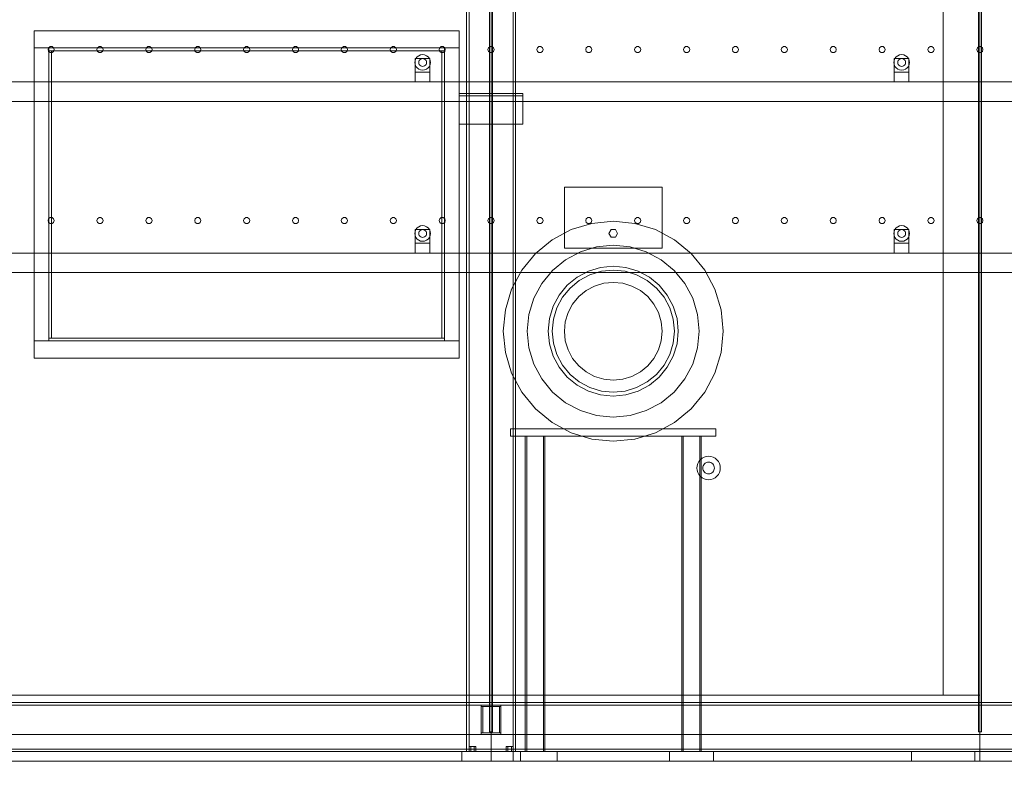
# Model space of a CAD drawing. Header units: millimetres. Extents: x -4738 to 65662, y -68080 to 6847.
# Tile 1007 of 1056: x 42497 to 44511, y -55 to 1518. Entities that reach past the tile are written whole.
import ezdxf

# ---------------------------------------------------------------- set-up
doc = ezdxf.new("R2010")
doc.units = ezdxf.units.MM
for name, color, linetype, lineweight in [('COTAS_O', 1, 'Continuous', 0), ('COTAS_P', 1, 'Continuous', 0), ('lateral_secador', 7, 'Continuous', 0)]:
    doc.layers.add(name, color=color, linetype=linetype, lineweight=lineweight)
doc.dimstyles.new('R19_100', dxfattribs={"dimtxt": 250, "dimasz": 150, "dimexe": 150, "dimexo": 80, "dimgap": 100, "dimtad": 1, "dimtih": 1, "dimtoh": 1, "dimdsep": 46, "dimcen": 0.09, "dimadec": 0, "dimazin": 0, "dimtfac": 1, "dimtdec": 4, "dimtofl": 0, "dimtmove": 0, "dimatfit": 3, "dimfxl": 1, "dimtolj": 1, "dimtzin": 0, "dimarcsym": 0})

# ---------------------------------------------------------------- blocks, each defined once
blk = doc.blocks.new('DIM_R31_28')
at = {"layer": 'COTAS_O'}
for p, q in [((40461.1, 0), (40461.1, -900)), ((60461.1, 0), (60461.1, -900)), ((40461.1, -900), (40611.1, -855)), ((60461.1, -900), (60311.1, -855)), ((40461.1, -900), (60461.1, -900)), ((40461.1, -900), (40611.1, -945)), ((60461.1, -900), (60311.1, -945))]:
    blk.add_line(p, q, dxfattribs=at)
blk.add_text('20000 O', height=250, dxfattribs=at).set_placement((50461.1, -800))
blk = doc.blocks.new('DIM_R31_32')
at = {"layer": 'COTAS_P'}
for p, q in [((112.7, 0), (112.7, -2500)), ((65298.1, 0), (65298.1, -2500)), ((112.7, -2500), (262.7, -2455)), ((65298.1, -2500), (65148.1, -2455)), ((112.7, -2500), (65298.1, -2500)), ((112.7, -2500), (262.7, -2545)), ((65298.1, -2500), (65148.1, -2545))]:
    blk.add_line(p, q, dxfattribs=at)
blk.add_text('65185.39 P', height=250, dxfattribs=at).set_placement((32705.4, -2400))

msp = doc.modelspace()

# ---------------------------------------------------------------- linework, layer by layer
at = {"layer": 'lateral_secador'}
for p, q in [((43411.134, 2925), (43411.134, 20)), ((43416.134, 20), (43416.134, 2925)), ((43458.134, 2925), (43458.134, 60)), ((43461.134, 0), (43461.134, 2925)), ((43464.134, 60), (43464.134, 2925)), ((43506.134, 2925), (43506.134, 20)), ((43511.134, 20), (43511.134, 2925)), ((44458.134, 2925), (44458.134, 60)), ((44461.134, 0), (44461.134, 2925)), ((44464.134, 60), (44464.134, 2925)), ((43458.134, 2075), (43458.134, 135)), ((43461.134, 135), (43461.134, 2075)), ((43464.134, 135), (43464.134, 2075)), ((44386.134, 2075), (44386.134, 135)), ((44461.134, 135), (44461.134, 2075)), ((42526.134, 1495), (43396.134, 1495)), ((42526.134, 1495), (42526.134, 1460)), ((43396.134, 1460), (43396.134, 1495)), ((42526.134, 1460), (43396.134, 1460)), ((42526.134, 1460), (42556.134, 1460)), ((42526.134, 1460), (42526.134, 860)), ((42555.997, 1460.082), (42554.784, 1456.35)), ((42554.784, 1456.35), (42555.997, 1452.618)), ((42559.172, 1462.389), (42555.997, 1460.082)), ((42555.997, 1452.618), (42559.172, 1450.311)), ((42556.134, 1460), (43366.134, 1460)), ((42556.134, 1460), (42556.134, 1454)), ((42556.134, 860), (42556.134, 1460)), ((42556.134, 1454), (43366.134, 1454)), ((42556.134, 1454), (42562.134, 1454)), ((42556.134, 1454), (42556.134, 866)), ((42563.096, 1462.389), (42559.172, 1462.389)), ((42562.134, 866), (42562.134, 1454)), ((42566.271, 1460.082), (42563.096, 1462.389)), ((42563.096, 1450.311), (42566.271, 1452.618)), ((42567.484, 1456.35), (42566.271, 1460.082)), ((42566.271, 1452.618), (42567.484, 1456.35)), ((42655.997, 1460.082), (42654.784, 1456.35)), ((42654.784, 1456.35), (42655.997, 1452.618)), ((42659.172, 1462.389), (42655.997, 1460.082)), ((42655.997, 1452.618), (42659.172, 1450.311)), ((42663.096, 1462.389), (42659.172, 1462.389)), ((42666.271, 1460.082), (42663.096, 1462.389)), ((42663.096, 1450.311), (42666.271, 1452.618)), ((42667.484, 1456.35), (42666.271, 1460.082)), ((42666.271, 1452.618), (42667.484, 1456.35)), ((42755.997, 1460.082), (42754.784, 1456.35)), ((42754.784, 1456.35), (42755.997, 1452.618)), ((42759.172, 1462.389), (42755.997, 1460.082)), ((42755.997, 1452.618), (42759.172, 1450.311)), ((42763.096, 1462.389), (42759.172, 1462.389)), ((42766.271, 1460.082), (42763.096, 1462.389)), ((42763.096, 1450.311), (42766.271, 1452.618)), ((42767.484, 1456.35), (42766.271, 1460.082)), ((42766.271, 1452.618), (42767.484, 1456.35)), ((42855.997, 1460.082), (42854.784, 1456.35)), ((42854.784, 1456.35), (42855.997, 1452.618)), ((42859.172, 1462.389), (42855.997, 1460.082)), ((42855.997, 1452.618), (42859.172, 1450.311)), ((42863.096, 1462.389), (42859.172, 1462.389)), ((42866.271, 1460.082), (42863.096, 1462.389)), ((42863.096, 1450.311), (42866.271, 1452.618)), ((42867.484, 1456.35), (42866.271, 1460.082)), ((42866.271, 1452.618), (42867.484, 1456.35)), ((42955.997, 1460.082), (42954.784, 1456.35)), ((42954.784, 1456.35), (42955.997, 1452.618)), ((42959.172, 1462.389), (42955.997, 1460.082)), ((42955.997, 1452.618), (42959.172, 1450.311)), ((42963.096, 1462.389), (42959.172, 1462.389)), ((42966.271, 1460.082), (42963.096, 1462.389)), ((42963.096, 1450.311), (42966.271, 1452.618)), ((42967.484, 1456.35), (42966.271, 1460.082)), ((42966.271, 1452.618), (42967.484, 1456.35)), ((43055.997, 1460.082), (43054.784, 1456.35)), ((43054.784, 1456.35), (43055.997, 1452.618)), ((43059.172, 1462.389), (43055.997, 1460.082)), ((43055.997, 1452.618), (43059.172, 1450.311)), ((43063.096, 1462.389), (43059.172, 1462.389)), ((43066.271, 1460.082), (43063.096, 1462.389)), ((43063.096, 1450.311), (43066.271, 1452.618)), ((43067.484, 1456.35), (43066.271, 1460.082)), ((43066.271, 1452.618), (43067.484, 1456.35)), ((43155.997, 1460.082), (43154.784, 1456.35)), ((43154.784, 1456.35), (43155.997, 1452.618)), ((43159.172, 1462.389), (43155.997, 1460.082)), ((43155.997, 1452.618), (43159.172, 1450.311)), ((43163.096, 1462.389), (43159.172, 1462.389)), ((43166.271, 1460.082), (43163.096, 1462.389)), ((43163.096, 1450.311), (43166.271, 1452.618)), ((43167.484, 1456.35), (43166.271, 1460.082)), ((43166.271, 1452.618), (43167.484, 1456.35)), ((43255.997, 1460.082), (43254.784, 1456.35)), ((43254.784, 1456.35), (43255.997, 1452.618)), ((43259.172, 1462.389), (43255.997, 1460.082)), ((43255.997, 1452.618), (43259.172, 1450.311)), ((43263.096, 1462.389), (43259.172, 1462.389)), ((43266.271, 1460.082), (43263.096, 1462.389)), ((43263.096, 1450.311), (43266.271, 1452.618)), ((43267.484, 1456.35), (43266.271, 1460.082)), ((43266.271, 1452.618), (43267.484, 1456.35)), ((43355.997, 1460.082), (43354.784, 1456.35)), ((43354.784, 1456.35), (43355.997, 1452.618)), ((43359.172, 1462.389), (43355.997, 1460.082)), ((43355.997, 1452.618), (43359.172, 1450.311)), ((43363.096, 1462.389), (43359.172, 1462.389)), ((43360.134, 1454), (43366.134, 1454)), ((43360.134, 1454), (43360.134, 866)), ((43366.271, 1460.082), (43363.096, 1462.389)), ((43363.096, 1450.311), (43366.271, 1452.618)), ((43366.134, 1454), (43366.134, 1460)), ((43366.134, 1460), (43396.134, 1460)), ((43366.134, 1460), (43366.134, 860)), ((43366.134, 866), (43366.134, 1454)), ((43367.484, 1456.35), (43366.271, 1460.082)), ((43366.271, 1452.618), (43367.484, 1456.35)), ((43396.134, 860), (43396.134, 1460)), ((43455.997, 1460.082), (43454.784, 1456.35)), ((43454.784, 1456.35), (43455.997, 1452.618)), ((43459.172, 1462.389), (43455.997, 1460.082)), ((43455.997, 1452.618), (43459.172, 1450.311)), ((43463.096, 1462.389), (43459.172, 1462.389)), ((43466.271, 1460.082), (43463.096, 1462.389)), ((43463.096, 1450.311), (43466.271, 1452.618)), ((43467.484, 1456.35), (43466.271, 1460.082)), ((43466.271, 1452.618), (43467.484, 1456.35)), ((43555.997, 1460.082), (43554.784, 1456.35)), ((43554.784, 1456.35), (43555.997, 1452.618)), ((43559.172, 1462.389), (43555.997, 1460.082)), ((43555.997, 1452.618), (43559.172, 1450.311)), ((43563.096, 1462.389), (43559.172, 1462.389)), ((43566.271, 1460.082), (43563.096, 1462.389)), ((43563.096, 1450.311), (43566.271, 1452.618)), ((43567.484, 1456.35), (43566.271, 1460.082)), ((43566.271, 1452.618), (43567.484, 1456.35)), ((43655.997, 1460.082), (43654.784, 1456.35)), ((43654.784, 1456.35), (43655.997, 1452.618)), ((43659.172, 1462.389), (43655.997, 1460.082)), ((43655.997, 1452.618), (43659.172, 1450.311)), ((43663.096, 1462.389), (43659.172, 1462.389)), ((43666.271, 1460.082), (43663.096, 1462.389)), ((43663.096, 1450.311), (43666.271, 1452.618)), ((43667.484, 1456.35), (43666.271, 1460.082)), ((43666.271, 1452.618), (43667.484, 1456.35)), ((43755.997, 1460.082), (43754.784, 1456.35)), ((43754.784, 1456.35), (43755.997, 1452.618)), ((43759.172, 1462.389), (43755.997, 1460.082)), ((43755.997, 1452.618), (43759.172, 1450.311)), ((43763.096, 1462.389), (43759.172, 1462.389)), ((43766.271, 1460.082), (43763.096, 1462.389)), ((43763.096, 1450.311), (43766.271, 1452.618)), ((43767.484, 1456.35), (43766.271, 1460.082)), ((43766.271, 1452.618), (43767.484, 1456.35)), ((43855.997, 1460.082), (43854.784, 1456.35)), ((43854.784, 1456.35), (43855.997, 1452.618)), ((43859.172, 1462.389), (43855.997, 1460.082)), ((43855.997, 1452.618), (43859.172, 1450.311)), ((43863.096, 1462.389), (43859.172, 1462.389)), ((43866.271, 1460.082), (43863.096, 1462.389)), ((43863.096, 1450.311), (43866.271, 1452.618)), ((43867.484, 1456.35), (43866.271, 1460.082)), ((43866.271, 1452.618), (43867.484, 1456.35)), ((43955.997, 1460.082), (43954.784, 1456.35)), ((43954.784, 1456.35), (43955.997, 1452.618)), ((43959.172, 1462.389), (43955.997, 1460.082)), ((43955.997, 1452.618), (43959.172, 1450.311)), ((43963.096, 1462.389), (43959.172, 1462.389)), ((43966.271, 1460.082), (43963.096, 1462.389)), ((43963.096, 1450.311), (43966.271, 1452.618)), ((43967.484, 1456.35), (43966.271, 1460.082)), ((43966.271, 1452.618), (43967.484, 1456.35)), ((44055.997, 1460.082), (44054.784, 1456.35)), ((44054.784, 1456.35), (44055.997, 1452.618)), ((44059.172, 1462.389), (44055.997, 1460.082)), ((44055.997, 1452.618), (44059.172, 1450.311)), ((44063.096, 1462.389), (44059.172, 1462.389)), ((44066.271, 1460.082), (44063.096, 1462.389)), ((44063.096, 1450.311), (44066.271, 1452.618)), ((44067.484, 1456.35), (44066.271, 1460.082)), ((44066.271, 1452.618), (44067.484, 1456.35)), ((44155.997, 1460.082), (44154.784, 1456.35)), ((44154.784, 1456.35), (44155.997, 1452.618)), ((44159.172, 1462.389), (44155.997, 1460.082)), ((44155.997, 1452.618), (44159.172, 1450.311)), ((44163.096, 1462.389), (44159.172, 1462.389)), ((44166.271, 1460.082), (44163.096, 1462.389)), ((44163.096, 1450.311), (44166.271, 1452.618)), ((44167.484, 1456.35), (44166.271, 1460.082)), ((44166.271, 1452.618), (44167.484, 1456.35)), ((44255.997, 1460.082), (44254.784, 1456.35)), ((44254.784, 1456.35), (44255.997, 1452.618)), ((44259.172, 1462.389), (44255.997, 1460.082)), ((44255.997, 1452.618), (44259.172, 1450.311)), ((44263.096, 1462.389), (44259.172, 1462.389)), ((44266.271, 1460.082), (44263.096, 1462.389)), ((44263.096, 1450.311), (44266.271, 1452.618)), ((44267.484, 1456.35), (44266.271, 1460.082)), ((44266.271, 1452.618), (44267.484, 1456.35)), ((44355.997, 1460.082), (44354.784, 1456.35)), ((44354.784, 1456.35), (44355.997, 1452.618)), ((44359.172, 1462.389), (44355.997, 1460.082)), ((44355.997, 1452.618), (44359.172, 1450.311)), ((44363.096, 1462.389), (44359.172, 1462.389)), ((44366.271, 1460.082), (44363.096, 1462.389)), ((44363.096, 1450.311), (44366.271, 1452.618)), ((44367.484, 1456.35), (44366.271, 1460.082)), ((44366.271, 1452.618), (44367.484, 1456.35)), ((44455.997, 1460.082), (44454.784, 1456.35)), ((44454.784, 1456.35), (44455.997, 1452.618)), ((44459.172, 1462.389), (44455.997, 1460.082)), ((44455.997, 1452.618), (44459.172, 1450.311)), ((44463.096, 1462.389), (44459.172, 1462.389)), ((44466.271, 1460.082), (44463.096, 1462.389)), ((44463.096, 1450.311), (44466.271, 1452.618)), ((44467.484, 1456.35), (44466.271, 1460.082)), ((44466.271, 1452.618), (44467.484, 1456.35)), ((42559.172, 1450.311), (42563.096, 1450.311)), ((42659.172, 1450.311), (42663.096, 1450.311)), ((42759.172, 1450.311), (42763.096, 1450.311)), ((42859.172, 1450.311), (42863.096, 1450.311)), ((42959.172, 1450.311), (42963.096, 1450.311)), ((43059.172, 1450.311), (43063.096, 1450.311)), ((43159.172, 1450.311), (43163.096, 1450.311)), ((43259.172, 1450.311), (43263.096, 1450.311)), ((43305.679, 1434.141), (43305.134, 1430)), ((43307.277, 1438), (43305.679, 1434.141)), ((43306.134, 1438), (43336.134, 1438)), ((43306.134, 1438), (43306.134, 1410)), ((43309.82, 1441.314), (43307.277, 1438)), ((43313.134, 1443.856), (43309.82, 1441.314)), ((43316.993, 1445.455), (43313.134, 1443.856)), ((43313.406, 1432.071), (43313.134, 1430)), ((43314.206, 1434), (43313.406, 1432.071)), ((43315.477, 1435.657), (43314.206, 1434)), ((43317.134, 1436.928), (43315.477, 1435.657)), ((43321.134, 1446), (43316.993, 1445.455)), ((43319.063, 1437.727), (43317.134, 1436.928)), ((43321.134, 1438), (43319.063, 1437.727)), ((43325.275, 1445.455), (43321.134, 1446)), ((43323.204, 1437.727), (43321.134, 1438)), ((43325.134, 1436.928), (43323.204, 1437.727)), ((43326.791, 1435.657), (43325.134, 1436.928)), ((43329.134, 1443.856), (43325.275, 1445.455)), ((43328.062, 1434), (43326.791, 1435.657)), ((43328.861, 1432.071), (43328.062, 1434)), ((43329.134, 1430), (43328.861, 1432.071)), ((43332.448, 1441.314), (43329.134, 1443.856)), ((43334.99, 1438), (43332.448, 1441.314)), ((43336.589, 1434.141), (43334.99, 1438)), ((43336.134, 1410), (43336.134, 1438)), ((43337.134, 1430), (43336.589, 1434.141)), ((43359.172, 1450.311), (43363.096, 1450.311)), ((43459.172, 1450.311), (43463.096, 1450.311)), ((43559.172, 1450.311), (43563.096, 1450.311)), ((43659.172, 1450.311), (43663.096, 1450.311)), ((43759.172, 1450.311), (43763.096, 1450.311)), ((43859.172, 1450.311), (43863.096, 1450.311)), ((43959.172, 1450.311), (43963.096, 1450.311)), ((44059.172, 1450.311), (44063.096, 1450.311)), ((44159.172, 1450.311), (44163.096, 1450.311)), ((44259.172, 1450.311), (44263.096, 1450.311)), ((44285.679, 1434.141), (44285.134, 1430)), ((44287.277, 1438), (44285.679, 1434.141)), ((44286.134, 1438), (44316.134, 1438)), ((44286.134, 1438), (44286.134, 1410)), ((44289.82, 1441.314), (44287.277, 1438)), ((44293.134, 1443.856), (44289.82, 1441.314)), ((44296.993, 1445.455), (44293.134, 1443.856)), ((44293.406, 1432.071), (44293.134, 1430)), ((44294.206, 1434), (44293.406, 1432.071)), ((44295.477, 1435.657), (44294.206, 1434)), ((44297.134, 1436.928), (44295.477, 1435.657)), ((44301.134, 1446), (44296.993, 1445.455)), ((44299.063, 1437.727), (44297.134, 1436.928)), ((44301.134, 1438), (44299.063, 1437.727)), ((44305.275, 1445.455), (44301.134, 1446)), ((44303.204, 1437.727), (44301.134, 1438)), ((44305.134, 1436.928), (44303.204, 1437.727)), ((44306.791, 1435.657), (44305.134, 1436.928)), ((44309.134, 1443.856), (44305.275, 1445.455)), ((44308.062, 1434), (44306.791, 1435.657)), ((44308.861, 1432.071), (44308.062, 1434)), ((44309.134, 1430), (44308.861, 1432.071)), ((44312.448, 1441.314), (44309.134, 1443.856)), ((44314.99, 1438), (44312.448, 1441.314)), ((44316.589, 1434.141), (44314.99, 1438)), ((44316.134, 1410), (44316.134, 1438)), ((44317.134, 1430), (44316.589, 1434.141)), ((44359.172, 1450.311), (44363.096, 1450.311)), ((44459.172, 1450.311), (44463.096, 1450.311)), ((43305.134, 1430), (43305.679, 1425.859)), ((43305.679, 1425.859), (43307.277, 1422)), ((43307.277, 1422), (43309.82, 1418.686)), ((43309.82, 1418.686), (43313.134, 1416.144)), ((43313.134, 1430), (43313.406, 1427.929)), ((43313.134, 1416.144), (43316.993, 1414.545)), ((43313.406, 1427.929), (43314.206, 1426)), ((43314.206, 1426), (43315.477, 1424.343)), ((43315.477, 1424.343), (43317.134, 1423.072)), ((43316.993, 1414.545), (43321.134, 1414)), ((43317.134, 1423.072), (43319.063, 1422.273)), ((43319.063, 1422.273), (43321.134, 1422)), ((43321.134, 1422), (43323.204, 1422.273)), ((43321.134, 1414), (43325.275, 1414.545)), ((43323.204, 1422.273), (43325.134, 1423.072)), ((43325.134, 1423.072), (43326.791, 1424.343)), ((43325.275, 1414.545), (43329.134, 1416.144)), ((43326.791, 1424.343), (43328.062, 1426)), ((43328.062, 1426), (43328.861, 1427.929)), ((43328.861, 1427.929), (43329.134, 1430)), ((43329.134, 1416.144), (43332.448, 1418.686)), ((43332.448, 1418.686), (43334.99, 1422)), ((43334.99, 1422), (43336.589, 1425.859)), ((43336.589, 1425.859), (43337.134, 1430)), ((44285.134, 1430), (44285.679, 1425.859)), ((44285.679, 1425.859), (44287.277, 1422)), ((44287.277, 1422), (44289.82, 1418.686)), ((44289.82, 1418.686), (44293.134, 1416.144)), ((44293.134, 1430), (44293.406, 1427.929)), ((44293.134, 1416.144), (44296.993, 1414.545)), ((44293.406, 1427.929), (44294.206, 1426)), ((44294.206, 1426), (44295.477, 1424.343)), ((44295.477, 1424.343), (44297.134, 1423.072)), ((44296.993, 1414.545), (44301.134, 1414)), ((44297.134, 1423.072), (44299.063, 1422.273)), ((44299.063, 1422.273), (44301.134, 1422)), ((44301.134, 1422), (44303.204, 1422.273)), ((44301.134, 1414), (44305.275, 1414.545)), ((44303.204, 1422.273), (44305.134, 1423.072)), ((44305.134, 1423.072), (44306.791, 1424.343)), ((44305.275, 1414.545), (44309.134, 1416.144)), ((44306.791, 1424.343), (44308.062, 1426)), ((44308.062, 1426), (44308.861, 1427.929)), ((44308.861, 1427.929), (44309.134, 1430)), ((44309.134, 1416.144), (44312.448, 1418.686)), ((44312.448, 1418.686), (44314.99, 1422)), ((44314.99, 1422), (44316.589, 1425.859)), ((44316.589, 1425.859), (44317.134, 1430)), ((40811.134, 1390), (60111.134, 1390)), ((43306.134, 1410), (43336.134, 1410)), ((43306.134, 1410), (43306.134, 1390)), ((43306.134, 1390), (43336.134, 1390)), ((43336.134, 1390), (43336.134, 1410)), ((44286.134, 1410), (44316.134, 1410)), ((44286.134, 1410), (44286.134, 1390)), ((44286.134, 1390), (44316.134, 1390)), ((44316.134, 1390), (44316.134, 1410)), ((40811.134, 1350), (60111.134, 1350)), ((43396.134, 1366.5), (43526.134, 1366.5)), ((43396.134, 1366.5), (43396.134, 1303.5)), ((43396.134, 1366.5), (43396.134, 1361.5)), ((43396.134, 1361.5), (43526.134, 1361.5)), ((43526.134, 1303.5), (43526.134, 1366.5)), ((43526.134, 1361.5), (43526.134, 1366.5)), ((43396.134, 1303.5), (43526.134, 1303.5)), ((43611.134, 1175), (43811.134, 1175)), ((43611.134, 1175), (43611.134, 1050)), ((43811.134, 1050), (43811.134, 1175)), ((42555.997, 1110.082), (42554.784, 1106.35)), ((42559.172, 1112.389), (42555.997, 1110.082)), ((42563.096, 1112.389), (42559.172, 1112.389)), ((42566.271, 1110.082), (42563.096, 1112.389)), ((42567.484, 1106.35), (42566.271, 1110.082)), ((42655.997, 1110.082), (42654.784, 1106.35)), ((42659.172, 1112.389), (42655.997, 1110.082)), ((42663.096, 1112.389), (42659.172, 1112.389)), ((42666.271, 1110.082), (42663.096, 1112.389)), ((42667.484, 1106.35), (42666.271, 1110.082)), ((42755.997, 1110.082), (42754.784, 1106.35)), ((42759.172, 1112.389), (42755.997, 1110.082)), ((42763.096, 1112.389), (42759.172, 1112.389)), ((42766.271, 1110.082), (42763.096, 1112.389)), ((42767.484, 1106.35), (42766.271, 1110.082)), ((42855.997, 1110.082), (42854.784, 1106.35)), ((42859.172, 1112.389), (42855.997, 1110.082)), ((42863.096, 1112.389), (42859.172, 1112.389)), ((42866.271, 1110.082), (42863.096, 1112.389)), ((42867.484, 1106.35), (42866.271, 1110.082)), ((42955.997, 1110.082), (42954.784, 1106.35)), ((42959.172, 1112.389), (42955.997, 1110.082)), ((42963.096, 1112.389), (42959.172, 1112.389)), ((42966.271, 1110.082), (42963.096, 1112.389)), ((42967.484, 1106.35), (42966.271, 1110.082)), ((43055.997, 1110.082), (43054.784, 1106.35)), ((43059.172, 1112.389), (43055.997, 1110.082)), ((43063.096, 1112.389), (43059.172, 1112.389)), ((43066.271, 1110.082), (43063.096, 1112.389)), ((43067.484, 1106.35), (43066.271, 1110.082)), ((43155.997, 1110.082), (43154.784, 1106.35)), ((43159.172, 1112.389), (43155.997, 1110.082)), ((43163.096, 1112.389), (43159.172, 1112.389)), ((43166.271, 1110.082), (43163.096, 1112.389)), ((43167.484, 1106.35), (43166.271, 1110.082)), ((43255.997, 1110.082), (43254.784, 1106.35)), ((43259.172, 1112.389), (43255.997, 1110.082)), ((43263.096, 1112.389), (43259.172, 1112.389)), ((43266.271, 1110.082), (43263.096, 1112.389)), ((43267.484, 1106.35), (43266.271, 1110.082)), ((43355.997, 1110.082), (43354.784, 1106.35)), ((43359.172, 1112.389), (43355.997, 1110.082)), ((43363.096, 1112.389), (43359.172, 1112.389)), ((43366.271, 1110.082), (43363.096, 1112.389)), ((43367.484, 1106.35), (43366.271, 1110.082)), ((43455.997, 1110.082), (43454.784, 1106.35)), ((43459.172, 1112.389), (43455.997, 1110.082)), ((43463.096, 1112.389), (43459.172, 1112.389)), ((43466.271, 1110.082), (43463.096, 1112.389)), ((43467.484, 1106.35), (43466.271, 1110.082)), ((43555.997, 1110.082), (43554.784, 1106.35)), ((43559.172, 1112.389), (43555.997, 1110.082)), ((43563.096, 1112.389), (43559.172, 1112.389)), ((43566.271, 1110.082), (43563.096, 1112.389)), ((43567.484, 1106.35), (43566.271, 1110.082)), ((43655.997, 1110.082), (43654.784, 1106.35)), ((43659.172, 1112.389), (43655.997, 1110.082)), ((43663.096, 1112.389), (43659.172, 1112.389)), ((43666.271, 1110.082), (43663.096, 1112.389)), ((43667.484, 1106.35), (43666.271, 1110.082)), ((43755.997, 1110.082), (43754.784, 1106.35)), ((43759.172, 1112.389), (43755.997, 1110.082)), ((43763.096, 1112.389), (43759.172, 1112.389)), ((43766.271, 1110.082), (43763.096, 1112.389)), ((43767.484, 1106.35), (43766.271, 1110.082)), ((43855.997, 1110.082), (43854.784, 1106.35)), ((43859.172, 1112.389), (43855.997, 1110.082)), ((43863.096, 1112.389), (43859.172, 1112.389)), ((43866.271, 1110.082), (43863.096, 1112.389)), ((43867.484, 1106.35), (43866.271, 1110.082)), ((43955.997, 1110.082), (43954.784, 1106.35)), ((43959.172, 1112.389), (43955.997, 1110.082)), ((43963.096, 1112.389), (43959.172, 1112.389)), ((43966.271, 1110.082), (43963.096, 1112.389)), ((43967.484, 1106.35), (43966.271, 1110.082)), ((44055.997, 1110.082), (44054.784, 1106.35)), ((44059.172, 1112.389), (44055.997, 1110.082)), ((44063.096, 1112.389), (44059.172, 1112.389)), ((44066.271, 1110.082), (44063.096, 1112.389)), ((44067.484, 1106.35), (44066.271, 1110.082)), ((44155.997, 1110.082), (44154.784, 1106.35)), ((44159.172, 1112.389), (44155.997, 1110.082)), ((44163.096, 1112.389), (44159.172, 1112.389)), ((44166.271, 1110.082), (44163.096, 1112.389)), ((44167.484, 1106.35), (44166.271, 1110.082)), ((44255.997, 1110.082), (44254.784, 1106.35)), ((44259.172, 1112.389), (44255.997, 1110.082)), ((44263.096, 1112.389), (44259.172, 1112.389)), ((44266.271, 1110.082), (44263.096, 1112.389)), ((44267.484, 1106.35), (44266.271, 1110.082)), ((44355.997, 1110.082), (44354.784, 1106.35)), ((44359.172, 1112.389), (44355.997, 1110.082)), ((44363.096, 1112.389), (44359.172, 1112.389)), ((44366.271, 1110.082), (44363.096, 1112.389)), ((44367.484, 1106.35), (44366.271, 1110.082)), ((44455.997, 1110.082), (44454.784, 1106.35)), ((44459.172, 1112.389), (44455.997, 1110.082)), ((44463.096, 1112.389), (44459.172, 1112.389)), ((44466.271, 1110.082), (44463.096, 1112.389)), ((44467.484, 1106.35), (44466.271, 1110.082)), ((42554.784, 1106.35), (42555.997, 1102.618)), ((42555.997, 1102.618), (42559.172, 1100.311)), ((42559.172, 1100.311), (42563.096, 1100.311)), ((42563.096, 1100.311), (42566.271, 1102.618)), ((42566.271, 1102.618), (42567.484, 1106.35)), ((42654.784, 1106.35), (42655.997, 1102.618)), ((42655.997, 1102.618), (42659.172, 1100.311)), ((42659.172, 1100.311), (42663.096, 1100.311)), ((42663.096, 1100.311), (42666.271, 1102.618)), ((42666.271, 1102.618), (42667.484, 1106.35)), ((42754.784, 1106.35), (42755.997, 1102.618)), ((42755.997, 1102.618), (42759.172, 1100.311)), ((42759.172, 1100.311), (42763.096, 1100.311)), ((42763.096, 1100.311), (42766.271, 1102.618)), ((42766.271, 1102.618), (42767.484, 1106.35)), ((42854.784, 1106.35), (42855.997, 1102.618)), ((42855.997, 1102.618), (42859.172, 1100.311)), ((42859.172, 1100.311), (42863.096, 1100.311)), ((42863.096, 1100.311), (42866.271, 1102.618)), ((42866.271, 1102.618), (42867.484, 1106.35)), ((42954.784, 1106.35), (42955.997, 1102.618)), ((42955.997, 1102.618), (42959.172, 1100.311)), ((42959.172, 1100.311), (42963.096, 1100.311)), ((42963.096, 1100.311), (42966.271, 1102.618)), ((42966.271, 1102.618), (42967.484, 1106.35)), ((43054.784, 1106.35), (43055.997, 1102.618)), ((43055.997, 1102.618), (43059.172, 1100.311)), ((43059.172, 1100.311), (43063.096, 1100.311)), ((43063.096, 1100.311), (43066.271, 1102.618)), ((43066.271, 1102.618), (43067.484, 1106.35)), ((43154.784, 1106.35), (43155.997, 1102.618)), ((43155.997, 1102.618), (43159.172, 1100.311)), ((43159.172, 1100.311), (43163.096, 1100.311)), ((43163.096, 1100.311), (43166.271, 1102.618)), ((43166.271, 1102.618), (43167.484, 1106.35)), ((43254.784, 1106.35), (43255.997, 1102.618)), ((43255.997, 1102.618), (43259.172, 1100.311)), ((43259.172, 1100.311), (43263.096, 1100.311)), ((43263.096, 1100.311), (43266.271, 1102.618)), ((43266.271, 1102.618), (43267.484, 1106.35)), ((43307.277, 1088), (43305.679, 1084.141)), ((43306.134, 1088), (43336.134, 1088)), ((43306.134, 1088), (43306.134, 1060)), ((43309.82, 1091.314), (43307.277, 1088)), ((43313.134, 1093.856), (43309.82, 1091.314)), ((43316.993, 1095.455), (43313.134, 1093.856)), ((43321.134, 1096), (43316.993, 1095.455)), ((43321.134, 1088), (43319.063, 1087.727)), ((43325.275, 1095.455), (43321.134, 1096)), ((43323.204, 1087.727), (43321.134, 1088)), ((43329.134, 1093.856), (43325.275, 1095.455)), ((43332.448, 1091.314), (43329.134, 1093.856)), ((43334.99, 1088), (43332.448, 1091.314)), ((43336.589, 1084.141), (43334.99, 1088)), ((43336.134, 1060), (43336.134, 1088)), ((43354.784, 1106.35), (43355.997, 1102.618)), ((43355.997, 1102.618), (43359.172, 1100.311)), ((43359.172, 1100.311), (43363.096, 1100.311)), ((43363.096, 1100.311), (43366.271, 1102.618)), ((43366.271, 1102.618), (43367.484, 1106.35)), ((43454.784, 1106.35), (43455.997, 1102.618)), ((43455.997, 1102.618), (43459.172, 1100.311)), ((43459.172, 1100.311), (43463.096, 1100.311)), ((43463.096, 1100.311), (43466.271, 1102.618)), ((43466.271, 1102.618), (43467.484, 1106.35)), ((43554.784, 1106.35), (43555.997, 1102.618)), ((43555.997, 1102.618), (43559.172, 1100.311)), ((43559.172, 1100.311), (43563.096, 1100.311)), ((43563.096, 1100.311), (43566.271, 1102.618)), ((43566.271, 1102.618), (43567.484, 1106.35)), ((43625.03, 1087.873), (43586.131, 1067.081)), ((43667.239, 1100.677), (43625.03, 1087.873)), ((43654.784, 1106.35), (43655.997, 1102.618)), ((43655.997, 1102.618), (43659.172, 1100.311)), ((43659.172, 1100.311), (43663.096, 1100.311)), ((43663.096, 1100.311), (43666.271, 1102.618)), ((43666.271, 1102.618), (43667.484, 1106.35)), ((43711.134, 1105), (43667.239, 1100.677)), ((43706.634, 1087.794), (43702.134, 1080)), ((43715.634, 1087.794), (43706.634, 1087.794)), ((43755.029, 1100.677), (43711.134, 1105)), ((43720.134, 1080), (43715.634, 1087.794)), ((43754.784, 1106.35), (43755.997, 1102.618)), ((43797.238, 1087.873), (43755.029, 1100.677)), ((43755.997, 1102.618), (43759.172, 1100.311)), ((43759.172, 1100.311), (43763.096, 1100.311)), ((43763.096, 1100.311), (43766.271, 1102.618)), ((43766.271, 1102.618), (43767.484, 1106.35)), ((43836.137, 1067.081), (43797.238, 1087.873)), ((43854.784, 1106.35), (43855.997, 1102.618)), ((43855.997, 1102.618), (43859.172, 1100.311)), ((43859.172, 1100.311), (43863.096, 1100.311)), ((43863.096, 1100.311), (43866.271, 1102.618)), ((43866.271, 1102.618), (43867.484, 1106.35)), ((43954.784, 1106.35), (43955.997, 1102.618)), ((43955.997, 1102.618), (43959.172, 1100.311)), ((43959.172, 1100.311), (43963.096, 1100.311)), ((43963.096, 1100.311), (43966.271, 1102.618)), ((43966.271, 1102.618), (43967.484, 1106.35)), ((44054.784, 1106.35), (44055.997, 1102.618)), ((44055.997, 1102.618), (44059.172, 1100.311)), ((44059.172, 1100.311), (44063.096, 1100.311)), ((44063.096, 1100.311), (44066.271, 1102.618)), ((44066.271, 1102.618), (44067.484, 1106.35)), ((44154.784, 1106.35), (44155.997, 1102.618)), ((44155.997, 1102.618), (44159.172, 1100.311)), ((44159.172, 1100.311), (44163.096, 1100.311)), ((44163.096, 1100.311), (44166.271, 1102.618)), ((44166.271, 1102.618), (44167.484, 1106.35)), ((44254.784, 1106.35), (44255.997, 1102.618)), ((44255.997, 1102.618), (44259.172, 1100.311)), ((44259.172, 1100.311), (44263.096, 1100.311)), ((44263.096, 1100.311), (44266.271, 1102.618)), ((44266.271, 1102.618), (44267.484, 1106.35)), ((44287.277, 1088), (44285.679, 1084.141)), ((44286.134, 1088), (44316.134, 1088)), ((44286.134, 1088), (44286.134, 1060)), ((44289.82, 1091.314), (44287.277, 1088)), ((44293.134, 1093.856), (44289.82, 1091.314)), ((44296.993, 1095.455), (44293.134, 1093.856)), ((44301.134, 1096), (44296.993, 1095.455)), ((44301.134, 1088), (44299.063, 1087.727)), ((44305.275, 1095.455), (44301.134, 1096)), ((44303.204, 1087.727), (44301.134, 1088)), ((44309.134, 1093.856), (44305.275, 1095.455)), ((44312.448, 1091.314), (44309.134, 1093.856)), ((44314.99, 1088), (44312.448, 1091.314)), ((44316.589, 1084.141), (44314.99, 1088)), ((44316.134, 1060), (44316.134, 1088)), ((44354.784, 1106.35), (44355.997, 1102.618)), ((44355.997, 1102.618), (44359.172, 1100.311)), ((44359.172, 1100.311), (44363.096, 1100.311)), ((44363.096, 1100.311), (44366.271, 1102.618)), ((44366.271, 1102.618), (44367.484, 1106.35)), ((44454.784, 1106.35), (44455.997, 1102.618)), ((44455.997, 1102.618), (44459.172, 1100.311)), ((44459.172, 1100.311), (44463.096, 1100.311)), ((44463.096, 1100.311), (44466.271, 1102.618)), ((44466.271, 1102.618), (44467.484, 1106.35)), ((43305.679, 1084.141), (43305.134, 1080)), ((43305.134, 1080), (43305.679, 1075.859)), ((43305.679, 1075.859), (43307.277, 1072)), ((43307.277, 1072), (43309.82, 1068.686)), ((43309.82, 1068.686), (43313.134, 1066.144)), ((43313.406, 1082.071), (43313.134, 1080)), ((43313.134, 1080), (43313.406, 1077.929)), ((43314.206, 1084), (43313.406, 1082.071)), ((43313.406, 1077.929), (43314.206, 1076)), ((43315.477, 1085.657), (43314.206, 1084)), ((43314.206, 1076), (43315.477, 1074.343)), ((43317.134, 1086.928), (43315.477, 1085.657)), ((43315.477, 1074.343), (43317.134, 1073.072)), ((43319.063, 1087.727), (43317.134, 1086.928)), ((43317.134, 1073.072), (43319.063, 1072.273)), ((43319.063, 1072.273), (43321.134, 1072)), ((43321.134, 1072), (43323.204, 1072.273)), ((43325.134, 1086.928), (43323.204, 1087.727)), ((43323.204, 1072.273), (43325.134, 1073.072)), ((43326.791, 1085.657), (43325.134, 1086.928)), ((43325.134, 1073.072), (43326.791, 1074.343)), ((43328.062, 1084), (43326.791, 1085.657)), ((43326.791, 1074.343), (43328.062, 1076)), ((43328.861, 1082.071), (43328.062, 1084)), ((43328.062, 1076), (43328.861, 1077.929)), ((43329.134, 1080), (43328.861, 1082.071)), ((43328.861, 1077.929), (43329.134, 1080)), ((43329.134, 1066.144), (43332.448, 1068.686)), ((43332.448, 1068.686), (43334.99, 1072)), ((43334.99, 1072), (43336.589, 1075.859)), ((43337.134, 1080), (43336.589, 1084.141)), ((43336.589, 1075.859), (43337.134, 1080)), ((43702.134, 1080), (43706.634, 1072.206)), ((43706.634, 1072.206), (43715.634, 1072.206)), ((43715.634, 1072.206), (43720.134, 1080)), ((44285.679, 1084.141), (44285.134, 1080)), ((44285.134, 1080), (44285.679, 1075.859)), ((44285.679, 1075.859), (44287.277, 1072)), ((44287.277, 1072), (44289.82, 1068.686)), ((44289.82, 1068.686), (44293.134, 1066.144)), ((44293.406, 1082.071), (44293.134, 1080)), ((44293.134, 1080), (44293.406, 1077.929)), ((44294.206, 1084), (44293.406, 1082.071)), ((44293.406, 1077.929), (44294.206, 1076)), ((44295.477, 1085.657), (44294.206, 1084)), ((44294.206, 1076), (44295.477, 1074.343)), ((44297.134, 1086.928), (44295.477, 1085.657)), ((44295.477, 1074.343), (44297.134, 1073.072)), ((44299.063, 1087.727), (44297.134, 1086.928)), ((44297.134, 1073.072), (44299.063, 1072.273)), ((44299.063, 1072.273), (44301.134, 1072)), ((44301.134, 1072), (44303.204, 1072.273)), ((44305.134, 1086.928), (44303.204, 1087.727)), ((44303.204, 1072.273), (44305.134, 1073.072)), ((44306.791, 1085.657), (44305.134, 1086.928)), ((44305.134, 1073.072), (44306.791, 1074.343)), ((44308.062, 1084), (44306.791, 1085.657)), ((44306.791, 1074.343), (44308.062, 1076)), ((44308.861, 1082.071), (44308.062, 1084)), ((44308.062, 1076), (44308.861, 1077.929)), ((44309.134, 1080), (44308.861, 1082.071)), ((44308.861, 1077.929), (44309.134, 1080)), ((44309.134, 1066.144), (44312.448, 1068.686)), ((44312.448, 1068.686), (44314.99, 1072)), ((44314.99, 1072), (44316.589, 1075.859)), ((44317.134, 1080), (44316.589, 1084.141)), ((44316.589, 1075.859), (44317.134, 1080)), ((43306.134, 1060), (43336.134, 1060)), ((43306.134, 1060), (43306.134, 1040)), ((43313.134, 1066.144), (43316.993, 1064.545)), ((43316.993, 1064.545), (43321.134, 1064)), ((43321.134, 1064), (43325.275, 1064.545)), ((43325.275, 1064.545), (43329.134, 1066.144)), ((43336.134, 1040), (43336.134, 1060)), ((43586.131, 1067.081), (43552.035, 1039.099)), ((43611.134, 1050), (43811.134, 1050)), ((43676.798, 1052.618), (43643.782, 1042.603)), ((43711.134, 1056), (43676.798, 1052.618)), ((43745.47, 1052.618), (43711.134, 1056)), ((43778.486, 1042.603), (43745.47, 1052.618)), ((43870.233, 1039.099), (43836.137, 1067.081)), ((44286.134, 1060), (44316.134, 1060)), ((44286.134, 1060), (44286.134, 1040)), ((44293.134, 1066.144), (44296.993, 1064.545)), ((44296.993, 1064.545), (44301.134, 1064)), ((44301.134, 1064), (44305.275, 1064.545)), ((44305.275, 1064.545), (44309.134, 1066.144)), ((44316.134, 1040), (44316.134, 1060)), ((40811.134, 1040), (60111.134, 1040)), ((43306.134, 1040), (43336.134, 1040)), ((43552.035, 1039.099), (43524.053, 1005.003)), ((43643.782, 1042.603), (43613.354, 1026.339)), ((43808.914, 1026.339), (43778.486, 1042.603)), ((43898.215, 1005.003), (43870.233, 1039.099)), ((44286.134, 1040), (44316.134, 1040)), ((43613.354, 1026.339), (43586.683, 1004.451)), ((43685.187, 1010.444), (43660.237, 1002.876)), ((43711.134, 1013), (43685.187, 1010.444)), ((43737.081, 1010.444), (43711.134, 1013)), ((43762.031, 1002.876), (43737.081, 1010.444)), ((43835.585, 1004.451), (43808.914, 1026.339)), ((40811.134, 1000), (60111.134, 1000)), ((43524.053, 1005.003), (43503.261, 966.104)), ((43586.683, 1004.451), (43564.795, 977.78)), ((43637.243, 990.585), (43617.089, 974.045)), ((43660.237, 1002.876), (43637.243, 990.585)), ((43663.298, 995.485), (43641.688, 983.934)), ((43686.748, 1002.598), (43663.298, 995.485)), ((43711.134, 1005), (43686.748, 1002.598)), ((43735.52, 1002.598), (43711.134, 1005)), ((43758.969, 995.485), (43735.52, 1002.598)), ((43780.58, 983.934), (43758.969, 995.485)), ((43785.025, 990.585), (43762.031, 1002.876)), ((43805.179, 974.045), (43785.025, 990.585)), ((43857.473, 977.78), (43835.585, 1004.451)), ((43919.007, 966.104), (43898.215, 1005.003)), ((43564.795, 977.78), (43548.531, 947.352)), ((43617.089, 974.045), (43600.548, 953.891)), ((43622.746, 968.388), (43607.2, 949.446)), ((43641.688, 983.934), (43622.746, 968.388)), ((43672.866, 972.388), (43655.577, 963.147)), ((43691.625, 978.079), (43672.866, 972.388)), ((43711.134, 980), (43691.625, 978.079)), ((43730.643, 978.079), (43711.134, 980)), ((43749.402, 972.388), (43730.643, 978.079)), ((43766.691, 963.147), (43749.402, 972.388)), ((43799.522, 968.388), (43780.58, 983.934)), ((43815.068, 949.446), (43799.522, 968.388)), ((43821.719, 953.891), (43805.179, 974.045)), ((43873.737, 947.352), (43857.473, 977.78)), ((43503.261, 966.104), (43490.457, 923.895)), ((43548.531, 947.352), (43538.516, 914.336)), ((43600.548, 953.891), (43588.258, 930.897)), ((43607.2, 949.446), (43595.649, 927.835)), ((43640.423, 950.711), (43627.987, 935.557)), ((43655.577, 963.147), (43640.423, 950.711)), ((43781.845, 950.711), (43766.691, 963.147)), ((43794.281, 935.557), (43781.845, 950.711)), ((43826.619, 927.835), (43815.068, 949.446)), ((43834.01, 930.897), (43821.719, 953.891)), ((43883.752, 914.336), (43873.737, 947.352)), ((43931.811, 923.895), (43919.007, 966.104)), ((43588.258, 930.897), (43580.689, 905.947)), ((43595.649, 927.835), (43588.536, 904.386)), ((43627.987, 935.557), (43618.746, 918.268)), ((43803.522, 918.268), (43794.281, 935.557)), ((43833.732, 904.386), (43826.619, 927.835)), ((43841.578, 905.947), (43834.01, 930.897)), ((43490.457, 923.895), (43486.134, 880)), ((43538.516, 914.336), (43535.134, 880)), ((43618.746, 918.268), (43613.055, 899.509)), ((43809.212, 899.509), (43803.522, 918.268)), ((43887.134, 880), (43883.752, 914.336)), ((43936.134, 880), (43931.811, 923.895)), ((43580.689, 905.947), (43578.134, 880)), ((43588.536, 904.386), (43586.134, 880)), ((43613.055, 899.509), (43611.134, 880)), ((43811.134, 880), (43809.212, 899.509)), ((43836.134, 880), (43833.732, 904.386)), ((43844.134, 880), (43841.578, 905.947)), ((43486.134, 880), (43490.457, 836.105)), ((43535.134, 880), (43538.516, 845.664)), ((43578.134, 880), (43580.689, 854.053)), ((43586.134, 880), (43588.536, 855.614)), ((43611.134, 880), (43613.055, 860.491)), ((43809.212, 860.491), (43811.134, 880)), ((43833.732, 855.614), (43836.134, 880)), ((43841.578, 854.053), (43844.134, 880)), ((43883.752, 845.664), (43887.134, 880)), ((43931.811, 836.105), (43936.134, 880)), ((42526.134, 860), (43396.134, 860)), ((42526.134, 860), (42526.134, 825)), ((42526.134, 860), (42556.134, 860)), ((42556.134, 866), (43366.134, 866)), ((42556.134, 866), (42556.134, 860)), ((42556.134, 866), (42562.134, 866)), ((42556.134, 860), (43366.134, 860)), ((43360.134, 866), (43366.134, 866)), ((43366.134, 860), (43366.134, 866)), ((43366.134, 860), (43396.134, 860)), ((43396.134, 825), (43396.134, 860)), ((43580.689, 854.053), (43588.258, 829.103)), ((43588.536, 855.614), (43595.649, 832.165)), ((43613.055, 860.491), (43618.746, 841.732)), ((43803.522, 841.732), (43809.212, 860.491)), ((43826.619, 832.165), (43833.732, 855.614)), ((43834.01, 829.103), (43841.578, 854.053)), ((43490.457, 836.105), (43503.261, 793.896)), ((43538.516, 845.664), (43548.531, 812.648)), ((43588.258, 829.103), (43600.548, 806.109)), ((43595.649, 832.165), (43607.2, 810.554)), ((43618.746, 841.732), (43627.987, 824.443)), ((43794.281, 824.443), (43803.522, 841.732)), ((43815.068, 810.554), (43826.619, 832.165)), ((43821.719, 806.109), (43834.01, 829.103)), ((43873.737, 812.648), (43883.752, 845.664)), ((43919.007, 793.896), (43931.811, 836.105)), ((42526.134, 825), (43396.134, 825)), ((43548.531, 812.648), (43564.795, 782.22)), ((43600.548, 806.109), (43617.089, 785.955)), ((43607.2, 810.554), (43622.746, 791.612)), ((43627.987, 824.443), (43640.423, 809.289)), ((43640.423, 809.289), (43655.577, 796.853)), ((43766.691, 796.853), (43781.845, 809.289)), ((43781.845, 809.289), (43794.281, 824.443)), ((43799.522, 791.612), (43815.068, 810.554)), ((43805.179, 785.955), (43821.719, 806.109)), ((43857.473, 782.22), (43873.737, 812.648)), ((43503.261, 793.896), (43524.053, 754.997)), ((43617.089, 785.955), (43637.243, 769.415)), ((43622.746, 791.612), (43641.688, 776.066)), ((43655.577, 796.853), (43672.866, 787.612)), ((43672.866, 787.612), (43691.625, 781.921)), ((43730.643, 781.921), (43749.402, 787.612)), ((43749.402, 787.612), (43766.691, 796.853)), ((43780.58, 776.066), (43799.522, 791.612)), ((43785.025, 769.415), (43805.179, 785.955)), ((43898.215, 754.997), (43919.007, 793.896)), ((43564.795, 782.22), (43586.683, 755.549)), ((43637.243, 769.415), (43660.237, 757.124)), ((43641.688, 776.066), (43663.298, 764.515)), ((43691.625, 781.921), (43711.134, 780)), ((43711.134, 780), (43730.643, 781.921)), ((43758.969, 764.515), (43780.58, 776.066)), ((43762.031, 757.124), (43785.025, 769.415)), ((43835.585, 755.549), (43857.473, 782.22)), ((43524.053, 754.997), (43552.035, 720.901)), ((43586.683, 755.549), (43613.354, 733.661)), ((43660.237, 757.124), (43685.187, 749.556)), ((43663.298, 764.515), (43686.748, 757.402)), ((43685.187, 749.556), (43711.134, 747)), ((43686.748, 757.402), (43711.134, 755)), ((43711.134, 755), (43735.52, 757.402)), ((43711.134, 747), (43737.081, 749.556)), ((43735.52, 757.402), (43758.969, 764.515)), ((43737.081, 749.556), (43762.031, 757.124)), ((43808.914, 733.661), (43835.585, 755.549)), ((43870.233, 720.901), (43898.215, 754.997)), ((43613.354, 733.661), (43643.782, 717.397)), ((43778.486, 717.397), (43808.914, 733.661)), ((43552.035, 720.901), (43586.131, 692.919)), ((43643.782, 717.397), (43676.798, 707.382)), ((43676.798, 707.382), (43711.134, 704)), ((43711.134, 704), (43745.47, 707.382)), ((43745.47, 707.382), (43778.486, 717.397)), ((43836.137, 692.919), (43870.233, 720.901)), ((43586.131, 692.919), (43625.03, 672.127)), ((43797.238, 672.127), (43836.137, 692.919)), ((43501.134, 680), (43921.134, 680)), ((43501.134, 680), (43501.134, 665)), ((43501.134, 665), (43921.134, 665)), ((43531.134, 665), (43571.134, 665)), ((43531.134, 665), (43531.134, 20)), ((43531.134, 665), (43534.134, 665)), ((43534.134, 20), (43534.134, 665)), ((43568.134, 665), (43571.134, 665)), ((43568.134, 665), (43568.134, 20)), ((43571.134, 20), (43571.134, 665)), ((43625.03, 672.127), (43667.239, 659.323)), ((43755.029, 659.323), (43797.238, 672.127)), ((43851.134, 665), (43891.134, 665)), ((43851.134, 665), (43851.134, 20)), ((43851.134, 665), (43854.134, 665)), ((43854.134, 20), (43854.134, 665)), ((43888.134, 665), (43891.134, 665)), ((43888.134, 665), (43888.134, 20)), ((43891.134, 20), (43891.134, 665)), ((43921.134, 665), (43921.134, 680)), ((43667.239, 659.323), (43711.134, 655)), ((43711.134, 655), (43755.029, 659.323)), ((43882.595, 604.682), (43882.134, 600)), ((43883.961, 609.184), (43882.595, 604.682)), ((43886.179, 613.334), (43883.961, 609.184)), ((43889.163, 616.971), (43886.179, 613.334)), ((43892.8, 619.955), (43889.163, 616.971)), ((43896.949, 622.173), (43892.8, 619.955)), ((43895.047, 604.592), (43894.364, 602.341)), ((43896.156, 606.667), (43895.047, 604.592)), ((43897.649, 608.485), (43896.156, 606.667)), ((43901.452, 623.539), (43896.949, 622.173)), ((43899.467, 609.978), (43897.649, 608.485)), ((43901.542, 611.087), (43899.467, 609.978)), ((43906.134, 624), (43901.452, 623.539)), ((43903.793, 611.769), (43901.542, 611.087)), ((43906.134, 612), (43903.793, 611.769)), ((43910.816, 623.539), (43906.134, 624)), ((43908.475, 611.769), (43906.134, 612)), ((43910.726, 611.087), (43908.475, 611.769)), ((43912.801, 609.978), (43910.726, 611.087)), ((43915.318, 622.173), (43910.816, 623.539)), ((43914.619, 608.485), (43912.801, 609.978)), ((43916.112, 606.667), (43914.619, 608.485)), ((43919.468, 619.955), (43915.318, 622.173)), ((43917.22, 604.592), (43916.112, 606.667)), ((43917.903, 602.341), (43917.22, 604.592)), ((43923.104, 616.971), (43919.468, 619.955)), ((43926.089, 613.334), (43923.104, 616.971)), ((43928.307, 609.184), (43926.089, 613.334)), ((43929.673, 604.682), (43928.307, 609.184)), ((43930.134, 600), (43929.673, 604.682)), ((43882.134, 600), (43882.595, 595.318)), ((43882.595, 595.318), (43883.961, 590.816)), ((43883.961, 590.816), (43886.179, 586.666)), ((43886.179, 586.666), (43889.163, 583.029)), ((43894.364, 602.341), (43894.134, 600)), ((43894.134, 600), (43894.364, 597.659)), ((43894.364, 597.659), (43895.047, 595.408)), ((43895.047, 595.408), (43896.156, 593.333)), ((43896.156, 593.333), (43897.649, 591.515)), ((43897.649, 591.515), (43899.467, 590.022)), ((43899.467, 590.022), (43901.542, 588.913)), ((43901.542, 588.913), (43903.793, 588.231)), ((43903.793, 588.231), (43906.134, 588)), ((43906.134, 588), (43908.475, 588.231)), ((43908.475, 588.231), (43910.726, 588.913)), ((43910.726, 588.913), (43912.801, 590.022)), ((43912.801, 590.022), (43914.619, 591.515)), ((43914.619, 591.515), (43916.112, 593.333)), ((43916.112, 593.333), (43917.22, 595.408)), ((43917.22, 595.408), (43917.903, 597.659)), ((43918.134, 600), (43917.903, 602.341)), ((43917.903, 597.659), (43918.134, 600)), ((43923.104, 583.029), (43926.089, 586.666)), ((43926.089, 586.666), (43928.307, 590.816)), ((43928.307, 590.816), (43929.673, 595.318)), ((43929.673, 595.318), (43930.134, 600)), ((43889.163, 583.029), (43892.8, 580.045)), ((43892.8, 580.045), (43896.949, 577.827)), ((43896.949, 577.827), (43901.452, 576.461)), ((43901.452, 576.461), (43906.134, 576)), ((43906.134, 576), (43910.816, 576.461)), ((43910.816, 576.461), (43915.318, 577.827)), ((43915.318, 577.827), (43919.468, 580.045)), ((43919.468, 580.045), (43923.104, 583.029)), ((41461.134, 135), (44461.134, 135)), ((42461.134, 135), (43461.134, 135)), ((43458.134, 135), (43464.134, 135)), ((43461.134, 135), (44461.134, 135)), ((44386.134, 135), (44461.134, 135)), ((44461.134, 120), (44461.134, 135)), ((40461.134, 120), (60461.134, 120)), ((40461.134, 115), (60461.134, 115)), ((41461.134, 120), (44461.134, 120)), ((41461.134, 115), (44461.134, 115)), ((43441.134, 115), (43481.134, 115)), ((43441.134, 115), (43441.134, 112)), ((43441.134, 112), (43481.134, 112)), ((43441.134, 112), (43444.134, 112)), ((43441.134, 112), (43441.134, 58)), ((43444.134, 58), (43444.134, 112)), ((43478.134, 112), (43481.134, 112)), ((43478.134, 112), (43478.134, 58)), ((43481.134, 112), (43481.134, 115)), ((43481.134, 58), (43481.134, 112)), ((44461.134, 115), (44461.134, 120)), ((44461.134, 25), (44461.134, 115)), ((40461.134, 55), (60461.134, 55)), ((43441.134, 58), (43481.134, 58)), ((43441.134, 58), (43441.134, 55)), ((43441.134, 58), (43444.134, 58)), ((43441.134, 55), (43481.134, 55)), ((43458.134, 60), (43464.134, 60)), ((43478.134, 58), (43481.134, 58)), ((43481.134, 55), (43481.134, 58)), ((44458.134, 60), (44464.134, 60)), ((40461.134, 25), (60461.134, 25)), ((41461.134, 25), (44461.134, 25)), ((43419.634, 30), (43416.134, 30)), ((43416.134, 20), (43416.134, 30)), ((43426.634, 30), (43419.634, 30)), ((43419.634, 20), (43419.634, 30)), ((43430.134, 30), (43426.634, 30)), ((43426.634, 20), (43426.634, 30)), ((43430.134, 30), (43430.134, 20)), ((43495.634, 30), (43492.134, 30)), ((43492.134, 20), (43492.134, 30)), ((43502.634, 30), (43495.634, 30)), ((43495.634, 20), (43495.634, 30)), ((43506.134, 30), (43502.634, 30)), ((43502.634, 20), (43502.634, 30)), ((43506.134, 30), (43506.134, 20)), ((44461.134, 20), (44461.134, 25)), ((40461.134, 20), (60461.134, 20)), ((40461.134, 0), (60461.134, 0)), ((41461.134, 20), (44461.134, 20)), ((42461.134, 0), (43461.134, 0)), ((43401.134, 20), (43521.134, 20)), ((43401.134, 20), (43401.134, 0)), ((43401.134, 0), (43521.134, 0)), ((43411.134, 20), (43511.134, 20)), ((43411.134, 20), (43416.134, 20)), ((43419.634, 20), (43416.134, 20)), ((43426.634, 20), (43419.634, 20)), ((43426.634, 20), (43430.134, 20)), ((43461.134, 0), (44461.134, 0)), ((43495.634, 20), (43492.134, 20)), ((43502.634, 20), (43495.634, 20)), ((43502.634, 20), (43506.134, 20)), ((43506.134, 20), (43511.134, 20)), ((43506.134, 20), (43596.134, 20)), ((43506.134, 20), (43506.134, 0)), ((43506.134, 0), (43596.134, 0)), ((43521.134, 0), (43521.134, 20)), ((43531.134, 20), (43571.134, 20)), ((43531.134, 20), (43534.134, 20)), ((43568.134, 20), (43571.134, 20)), ((43596.134, 0), (43596.134, 20)), ((43826.134, 20), (43916.134, 20)), ((43826.134, 20), (43826.134, 0)), ((43826.134, 0), (43916.134, 0)), ((43851.134, 20), (43891.134, 20)), ((43851.134, 20), (43854.134, 20)), ((43888.134, 20), (43891.134, 20)), ((43916.134, 0), (43916.134, 20)), ((44321.134, 20), (44451.134, 20)), ((44321.134, 20), (44321.134, 0)), ((44321.134, 0), (44451.134, 0)), ((44451.134, 0), (44451.134, 20)), ((44461.134, 0), (45461.134, 0))]:
    msp.add_line(p, q, dxfattribs=at)

# ---------------------------------------------------------------- dimensions: what is measured, and where the dimension line sits
at = {"layer": 'COTAS_O'}
dim = msp.add_aligned_dim(p1=(40461.134, 0), p2=(60461.134, 0), distance=-900, text='<> O', dimstyle='R19_100', dxfattribs=at)
dim.commit()
dim.dimension.update_dxf_attribs({"geometry": 'DIM_R31_28', "text_midpoint": (50461.134, -900)})
at = {"layer": 'COTAS_P'}
dim = msp.add_aligned_dim(p1=(112.7, 0), p2=(65298.0949, 0), distance=-2500, text='<> P', dimstyle='R19_100', dxfattribs=at)
dim.commit()
dim.dimension.update_dxf_attribs({"geometry": 'DIM_R31_32', "text_midpoint": (32705.3975, -2500)})

doc.saveas('drawing.dxf')
